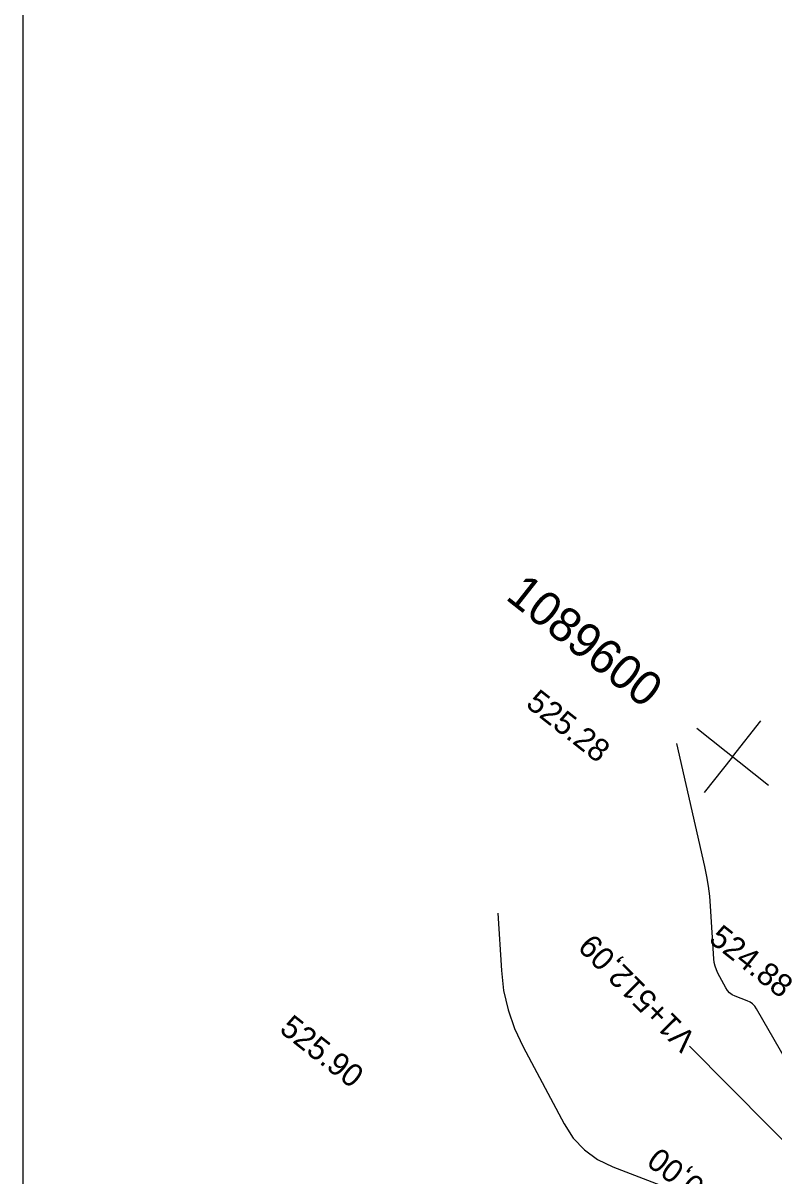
# Model space of a CAD drawing. Extents: x -636600 to -628587, y -1090963 to -1085869.
# Drawn here: x -629847.3 to -629781.6, y -1089769.7 to -1089668.9 of the extents above; entities that cross this region are included whole.
import ezdxf

# ---------------------------------------------------------------- set-up
doc = ezdxf.new("R2010")
doc.units = 0
for name, color, linetype in [('08_LEGENDA_HV', 7, 'Continuous'), ('Ex_Major Contours', 7, 'Continuous'), ('Ex_Minor Contours', 7, 'Continuous'), ('koty_vše', 7, 'Continuous'), ('POLOMERY', 7, 'Continuous'), ('síť křížků', 7, 'Continuous'), ('VRCHOLY', 7, 'Continuous')]:
    doc.layers.add(name, color=color, linetype=linetype)

msp = doc.modelspace()

# ---------------------------------------------------------------- linework, layer by layer
at = {"layer": '08_LEGENDA_HV'}
msp.add_line((-629847.27, -1089855.93), (-629847.27, -1089558.93), dxfattribs=at)
at = {"layer": 'Ex_Major Contours'}
msp.add_lwpolyline([(-629779.51, -1089761.41), (-629783.14, -1089755.07), (-629783.29, -1089754.84), (-629783.48, -1089754.65), (-629783.7, -1089754.49), (-629783.95, -1089754.37), (-629785.02, -1089753.96), (-629785.27, -1089753.84), (-629785.49, -1089753.68), (-629785.68, -1089753.48), (-629785.83, -1089753.25), (-629786.51, -1089751.97), (-629786.65, -1089751.67), (-629786.76, -1089751.36), (-629786.83, -1089751.04), (-629786.87, -1089750.7), (-629787.16, -1089746.11), (-629787.23, -1089745.24), (-629787.34, -1089744.37), (-629787.48, -1089743.5), (-629787.66, -1089742.64), (-629790.1, -1089731.88)], dxfattribs=at)
at = {"layer": 'Ex_Minor Contours'}
msp.add_lwpolyline([(-629805.77, -1089746.71), (-629805.45, -1089751.72), (-629805.25, -1089753.47), (-629804.86, -1089755.17), (-629804.3, -1089756.81), (-629803.55, -1089758.4), (-629799.95, -1089765.13), (-629799.16, -1089766.37), (-629798.18, -1089767.4), (-629797.04, -1089768.24), (-629795.71, -1089768.89), (-629787.61, -1089772.01)], dxfattribs=at)
at = {"layer": 'síť křížků'}
for p, q in [((-629785.23, -1089733.04), (-629782.76, -1089729.9)), ((-629788.37, -1089730.56), (-629782.09, -1089735.52)), ((-629785.23, -1089733.04), (-629787.71, -1089736.18))]:
    msp.add_line(p, q, dxfattribs=at)
at = {"layer": 'VRCHOLY'}
msp.add_lwpolyline([(-629774.91, -1089772.53), (-629788.99, -1089758.33)], dxfattribs=at)

# ---------------------------------------------------------------- texts
at = {"layer": 'koty_vše'}
for s, p in [('525.28', (-629803.41, -1089728.59)), ('524.88', (-629787.41, -1089749.16)), ('525.90', (-629824.95, -1089757.03))]:
    msp.add_text(s, height=2, rotation=321.7265, dxfattribs=at).set_placement(p)
at = {"layer": 'POLOMERY'}
msp.add_text('-60,00', height=2, rotation=142.556, dxfattribs=at).set_placement((-629785.63, -1089771.69))
at = {"layer": 'síť křížků'}
msp.add_text('1089600', height=3, rotation=321.7265, dxfattribs=at).set_placement((-629805.18, -1089719.21))
at = {"layer": 'VRCHOLY'}
msp.add_text('V1+512,09', height=2, rotation=134.7592, dxfattribs=at).set_placement((-629788.28, -1089757.63))

doc.saveas('drawing.dxf')
